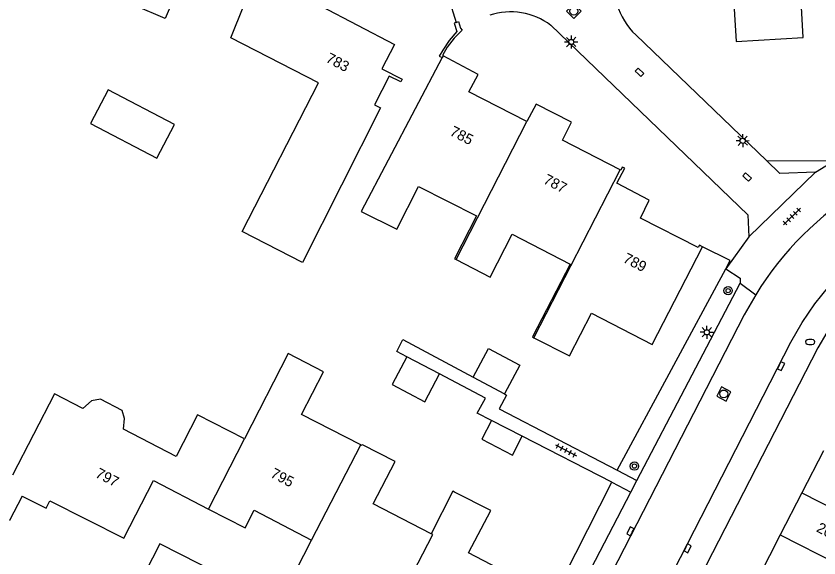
# Model space of a CAD drawing. Extents: x 132999 to 136000, y 398499 to 400501.
# Drawn here: x 133339.2 to 133415.7, y 399150.5 to 399202.1 of the extents above; entities that cross this region are included whole.
import ezdxf

# ---------------------------------------------------------------- set-up
doc = ezdxf.new("R2010")
doc.units = 0
for name, color, linetype in [('gg-afsc-erfafscheiding', 7, 'Continuous'), ('gg-afsc-hekwerk', 7, 'Continuous'), ('gg-afsc-muur', 7, 'Continuous'), ('gg-anno-huisnummerreeks BGT', 7, 'Continuous'), ('gg-bbg-gedigitaliseerde bebouwing', 7, 'Continuous'), ('gg-bbg-gedigitaliseerde bijgebouw', 7, 'Continuous'), ('gg-bbg-hoofdgebouw', 7, 'Continuous'), ('gg-bbg-luifel en loopbrug', 7, 'Continuous'), ('gg-bbg-tussenscheiding', 7, 'Continuous'), ('gg-knt-verharding', 7, 'Continuous'), ('gt-symb-boom', 7, 'Continuous'), ('gt-symb-brandkraan', 7, 'Continuous'), ('gt-symb-kolk', 7, 'Continuous'), ('gt-symb-lichtmast', 7, 'Continuous'), ('gt-symb-rioolschacht', 7, 'Continuous'), ('gt-symb-tegel verharding', 7, 'Continuous')]:
    doc.layers.add(name, color=color, linetype=linetype)

# ---------------------------------------------------------------- blocks, each defined once
blk = doc.blocks.new('gt0-RS')
at = {"layer": 'gt-symb-rioolschacht'}
blk.add_lwpolyline([(-0.5, -0.5), (0.5, -0.5), (0.5, 0.5), (-0.5, 0.5)], close=True, dxfattribs=at)
blk.add_circle((0, 0), 0.375, dxfattribs=at)
blk = doc.blocks.new('gt0-TEG1')
at = {"layer": 'gt-symb-tegel verharding'}
for p, q in [((-1.125, 0), (1.125, 0)), ((-0.9, -0.25), (-0.9, 0.25)), ((-0.45, -0.25), (-0.45, 0.25)), ((0, -0.25), (0, 0.25)), ((0.45, -0.25), (0.45, 0.25)), ((0.9, -0.25), (0.9, 0.25))]:
    blk.add_line(p, q, dxfattribs=at)
blk = doc.blocks.new('gt0-LMAST')
at = {"layer": 'gt-symb-lichtmast'}
for p, q in [((-0.182, 0.173), (-0.447, 0.438)), ((-0.005, 0.246), (-0.005, 0.621)), ((0.172, 0.173), (0.437, 0.438)), ((-0.255, -0.004), (-0.63, -0.004)), ((-0.182, -0.181), (-0.447, -0.446)), ((-0.005, -0.254), (-0.005, -0.629)), ((0.437, -0.446), (0.172, -0.181)), ((0.245, -0.004), (0.62, -0.004))]:
    blk.add_line(p, q, dxfattribs=at)
blk.add_circle((-0.005, -0.004), 0.25, dxfattribs=at)
blk = doc.blocks.new('gt0-KOLK')
at = {"layer": 'gt-symb-kolk'}
blk.add_lwpolyline([(0, 0), (0.375, 0), (0.375, 0.4), (-0.375, 0.4), (-0.375, 0), (0, 0)], dxfattribs=at)
blk = doc.blocks.new('gt0-BR')
at = {"layer": 'gt-symb-brandkraan'}
for centre, radius, start, end in [((-0.244, 0), 0.206, 107.56694, 252.43307), ((0.599, -2.664), 3, 106.89205, 107.56694), ((0, -0.691), 0.938, 73.10799, 106.89205), ((-0.599, -2.664), 3, 72.43309, 73.10799), ((0.244, 0), 0.206, 287.56695, 72.43309), ((0.599, 2.664), 3, 252.43307, 253.10797), ((0, 0.691), 0.938, 253.10797, 286.89206), ((-0.599, 2.664), 3, 286.89206, 287.56695)]:
    blk.add_arc(centre, radius, start, end, dxfattribs=at)
blk = doc.blocks.new('gt0-BOOM')
at = {"layer": 'gt-symb-boom'}
for radius in [0.4, 0.2]:
    blk.add_circle((0, 0), radius, dxfattribs=at)

msp = doc.modelspace()

# ---------------------------------------------------------------- linework, layer by layer
at = {"layer": 'gg-afsc-erfafscheiding'}
for p, q in [((133410.701, 399188.338), (133416.577, 399188.287)), ((133396.468, 399158.845), (133406.82, 399178.013)), ((133395.983, 399157.684), (133387.44, 399162.057)), ((133390.983, 399147.896), (133395.983, 399157.684))]:
    msp.add_line(p, q, dxfattribs=at)
for points in [[(133406.82, 399178.013), (133407.24, 399178.791), (133404.61, 399180.12)], [(133376.436, 399169.637), (133375.493, 399170.135), (133376.04, 399171.272), (133382.751, 399167.687)], [(133384.502, 399163.56), (133383.145, 399164.255), (133383.919, 399165.682), (133379.536, 399168.012)], [(133385.741, 399166.09), (133385.939, 399165.984), (133385.236, 399164.666), (133396.468, 399158.845)]]:
    msp.add_lwpolyline(points, dxfattribs=at)
at = {"layer": 'gg-afsc-hekwerk'}
msp.add_line((133380.269, 399204.317), (133381.142, 399201.495), dxfattribs=at)
at = {"layer": 'gg-afsc-muur'}
for points in [[(133381.142, 399201.495), (133380.932, 399201.425), (133381.209, 399200.626), (133380.477, 399199.781), (133379.855, 399198.853), (133379.529, 399198.285), (133379.792, 399198.133)], [(133381.142, 399201.495), (133381.349, 399201.566), (133381.547, 399200.955), (133381.694, 399200.756), (133380.932, 399200), (133380.291, 399199.139), (133379.821, 399198.331), (133379.88, 399198.3)]]:
    msp.add_lwpolyline(points, dxfattribs=at)
at = {"layer": 'gg-bbg-gedigitaliseerde bebouwing'}
for p, q in [((133379.88, 399198.3), (133379.792, 399198.133)), ((133373.91, 399193.36), (133366.501, 399178.608)), ((133388.551, 399171.453), (133391.94, 399169.71)), ((133384.43, 399154.99), (133380.988, 399156.745))]:
    msp.add_line(p, q, dxfattribs=at)
for points in [[(133366.501, 399178.608), (133360.74, 399181.56), (133368.02, 399195.73), (133359.67, 399200.01), (133362.07, 399206.06)], [(133379.792, 399198.133), (133372.08, 399183.49), (133375.47, 399181.78), (133377.54, 399185.85), (133383.06, 399183.05), (133380.99, 399178.96), (133381.122, 399178.893)], [(133381.122, 399178.893), (133384.37, 399177.23), (133386.48, 399181.31), (133392, 399178.45), (133388.42, 399171.52), (133388.551, 399171.453)], [(133372.041, 399161.251), (133366.41, 399164.14), (133368.49, 399168.2), (133365.12, 399169.94), (133360.955, 399161.802)], [(133345.563, 399164.707), (133342.85, 399166.1), (133338.857, 399158.365)], [(133349.415, 399162.73), (133349.512, 399163.765), (133349.309, 399164.526), (133347.251, 399165.582), (133346.388, 399165.432), (133345.563, 399164.707)], [(133360.955, 399161.802), (133356.49, 399164.09), (133354.46, 399160.14), (133349.415, 399162.73)], [(133378.74, 399152.78), (133373.24, 399155.61), (133375.32, 399159.65), (133372.22, 399161.25), (133372.18, 399161.18), (133372.041, 399161.251)], [(133380.988, 399156.745), (133380.82, 399156.83), (133378.74, 399152.78)]]:
    msp.add_lwpolyline(points, dxfattribs=at)
at = {"layer": 'gg-bbg-gedigitaliseerde bijgebouw'}
for p, q in [((133379.536, 399168.012), (133376.436, 399169.637)), ((133382.751, 399167.687), (133385.741, 399166.09)), ((133387.44, 399162.057), (133384.502, 399163.56))]:
    msp.add_line(p, q, dxfattribs=at)
for points in [[(133346.284, 399191.855), (133352.604, 399188.555), (133354.283, 399191.77), (133347.964, 399195.071), (133346.284, 399191.855)], [(133382.751, 399167.687), (133384.214, 399170.424), (133387.203, 399168.827), (133385.741, 399166.09)], [(133376.436, 399169.637), (133375.043, 399166.979), (133378.143, 399165.355), (133379.536, 399168.012)], [(133384.502, 399163.56), (133383.574, 399161.789), (133386.496, 399160.257), (133387.44, 399162.057)]]:
    msp.add_lwpolyline(points, dxfattribs=at)
at = {"layer": 'gg-bbg-hoofdgebouw'}
for p, q in [((133416.141, 399160.67), (133414.085, 399156.678)), ((133414.085, 399156.678), (133412.025, 399152.678)), ((133412.025, 399152.678), (133409.964, 399148.678))]:
    msp.add_line(p, q, dxfattribs=at)
for points in [[(133403.32, 399212.73), (133403.8, 399204.64), (133407.5, 399204.86), (133407.81, 399199.68), (133414.21, 399200.05), (133413.908, 399205.252), (133415.38, 399205.33), (133414.9, 399213.39), (133403.32, 399212.73)], [(133370.68, 399207.832), (133368.215, 399203.053), (133375.25, 399199.4), (133374.06, 399197.08), (133375.98, 399196.09), (133375.85, 399195.82), (133374.76, 399196.38), (133373.36, 399193.64), (133373.91, 399193.36)], [(133387.86, 399192.06), (133382.33, 399194.88), (133383.24, 399196.54), (133379.88, 399198.3)], [(133396.769, 399187.457), (133391.28, 399190.28), (133392.12, 399191.97), (133388.76, 399193.71), (133387.86, 399192.06)], [(133404.61, 399180.12), (133404.34, 399180.27), (133404.21, 399180.04), (133398.71, 399182.85), (133399.54, 399184.55), (133396.46, 399186.16), (133397.21, 399187.61), (133396.94, 399187.7), (133396.84, 399187.42), (133396.769, 399187.457)], [(133391.94, 399169.71), (133394.04, 399173.78), (133399.8, 399170.81), (133404.61, 399180.12)], [(133339.787, 399156.355), (133342.06, 399155.2), (133342.42, 399155.92), (133349.46, 399152.34), (133352.29, 399157.84), (133357.541, 399155.13)], [(133339.787, 399156.355), (133338.568, 399154.036), (133334.889, 399155.96)], [(133357.541, 399155.13), (133361.01, 399153.34), (133361.88, 399155.03), (133367.36, 399152.17)], [(133387.513, 399146.83), (133388.09, 399147.94), (133382.32, 399150.94), (133384.43, 399154.99)], [(133374.21, 399143.61), (133368.69, 399146.43), (133367.82, 399144.75), (133364.46, 399146.5), (133367.36, 399152.17)]]:
    msp.add_lwpolyline(points, dxfattribs=at)
at = {"layer": 'gg-bbg-luifel en loopbrug'}
msp.add_lwpolyline([(133352.957, 399208.67), (133355.772, 399207.475), (133353.39, 399201.865), (133350.575, 399203.06)], dxfattribs=at)
at = {"layer": 'gg-bbg-tussenscheiding'}
for p, q in [((133381.122, 399178.893), (133387.86, 399192.06)), ((133388.551, 399171.453), (133396.769, 399187.457)), ((133357.541, 399155.13), (133360.955, 399161.802)), ((133367.36, 399152.17), (133372.041, 399161.251)), ((133414.085, 399156.678), (133423.93, 399151.64)), ((133412.025, 399152.678), (133421.868, 399147.64))]:
    msp.add_line(p, q, dxfattribs=at)
msp.add_lwpolyline([(133374.21, 399143.61), (133378.9, 399152.698), (133378.74, 399152.78)], dxfattribs=at)
at = {"layer": 'gg-knt-verharding'}
for p, q in [((133410.701, 399188.338), (133398.256, 399200.293)), ((133409.02, 399181.07), (133415.38, 399187.22)), ((133409.02, 399181.07), (133406.82, 399178.013)), ((133398.354, 399157.831), (133408.19, 399176.65)), ((133408.19, 399176.65), (133409.68, 399175.55)), ((133396.468, 399158.845), (133398.354, 399157.831)), ((133395.983, 399157.684), (133397.773, 399156.72)), ((133397.773, 399156.72), (133398.354, 399157.831)), ((133392.717, 399147.046), (133397.773, 399156.72))]:
    msp.add_line(p, q, dxfattribs=at)
for points in [[(133390.149, 399201.211), (133408.92, 399183.16), (133409.02, 399181.07)], [(133415.38, 399187.22), (133411.98, 399187.11), (133410.701, 399188.338)], [(133415.38, 399187.22), (133417.61, 399188.59), (133418.47, 399187.25), (133418.837, 399187.403)], [(133406.82, 399178.013), (133408.19, 399177.11), (133408.19, 399176.65)], [(133384.147, 399114.686), (133413.04, 399171.02), (133414.098, 399172.888), (133415.306, 399174.662), (133416.658, 399176.33), (133416.908, 399176.592)], [(133409.68, 399175.55), (133408.571, 399173.632), (133388.109, 399133.806)], [(133418.718, 399174.859), (133418.529, 399174.66), (133417.452, 399173.341), (133416.474, 399171.946), (133415.601, 399170.483), (133389.024, 399118.744)], [(133358.57, 399148.93), (133352.89, 399151.81), (133346.04, 399138.41), (133351.729, 399135.502)]]:
    msp.add_lwpolyline(points, dxfattribs=at)
for centre, radius, start, end in [((133402.735, 399205.01), 6.505, 165.76327, 226.4818), ((133386.338, 399196.219), 6.28, 52.63891, 108.64407), ((133435.785, 399159.491), 30.649, 121.26096, 148.40101)]:
    msp.add_arc(centre, radius, start, end, dxfattribs=at)

# ---------------------------------------------------------------- block references
at = {"layer": 'gt-symb-boom'}
for p in [(133407.052, 399175.935), (133398.125, 399159.22)]:
    msp.add_blockref('gt0-BOOM', p, dxfattribs=at)
at = {"layer": 'gt-symb-brandkraan'}
msp.add_blockref('gt0-BR', (133414.882, 399171.046), dxfattribs=at)
at = {"layer": 'gt-symb-kolk'}
for p, rotation in [((133398.478, 399196.596), -43.86557836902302), ((133408.718, 399186.613), -43.865578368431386), ((133411.919, 399168.834), -117.12876605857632), ((133397.913, 399152.922), 62.794083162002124), ((133403.019, 399151.483), -117.1287660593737)]:
    msp.add_blockref('gt0-KOLK', p, dxfattribs=dict(at, rotation=rotation))
at = {"layer": 'gt-symb-lichtmast'}
for p, rotation in [((133392.09, 399199.62), 136.13442163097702), ((133408.435, 399190.214), 136.13442163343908)]:
    msp.add_blockref('gt0-LMAST', p, dxfattribs=dict(at, rotation=rotation))
msp.add_blockref('gt0-LMAST', (133405.027, 399171.97), dxfattribs=at)
at = {"layer": 'gt-symb-rioolschacht'}
for p, rotation in [((133392.348, 399202.559), 136.13442162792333), ((133406.636, 399166.092), -117.20591683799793)]:
    msp.add_blockref('gt0-RS', p, dxfattribs=dict(at, rotation=rotation))
at = {"layer": 'gt-symb-tegel verharding'}
for p, rotation in [((133413.133, 399182.995), 44.02760489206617), ((133391.597, 399160.729), -28.102823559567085)]:
    msp.add_blockref('gt0-TEG1', p, dxfattribs=dict(at, rotation=rotation))

# ---------------------------------------------------------------- texts
at = {"layer": 'gg-anno-huisnummerreeks BGT'}
for s, rotation, p in [('783', 332.5, (133368.63, 399197.768)), ('785', 333, (133380.45, 399190.787)), ('787', 332.8, (133389.367, 399186.203)), ('789', 332.9, (133396.962, 399178.692)), ('797', 332.7, (133346.67, 399158.209)), ('795', 332.4, (133363.358, 399158.208)), ('208', 332.7, (133415.389, 399153.022))]:
    msp.add_text(s, height=1, rotation=rotation, dxfattribs=at).set_placement(p)

doc.saveas('drawing.dxf')
